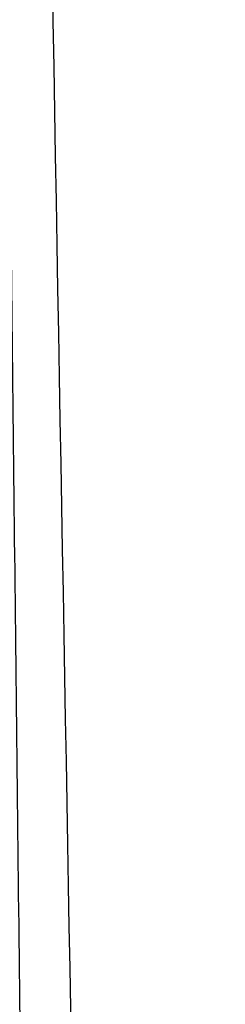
# Model space of a CAD drawing. Header units: millimetres. Extents: x -445 to 449, y -417 to 415.
# Tile 950 of 1056: x -0.07 to 1.35, y -231.62 to -224.78. Entities that reach past the tile are written whole.
import ezdxf

# ---------------------------------------------------------------- set-up
doc = ezdxf.new("R2010")
doc.units = ezdxf.units.MM
doc.header["$MEASUREMENT"] = 0
doc.layers.add('Default', color=7, linetype='Continuous', true_color=0x000000)

msp = doc.modelspace()

# ---------------------------------------------------------------- linework, layer by layer
at = {"layer": 'Default', "color": 9, "true_color": 0xbfbfbf}
for points in [[(-86.3984, -259.9534, -916.3864), (-42.424, -234.8891, -923.4158), (1.5505, -209.8248, -930.4453)], [(89.3645, -259.8173, -915.8954), (44.8338, -235.7502, -922.908), (0.3032, -211.683, -929.9205)], [(1.5914, -212.3717, -944.0283), (-42.9462, -237.757, -936.9089), (-87.4839, -263.1423, -929.7895)], [(0.329, -214.2048, -943.5083), (45.4299, -238.5802, -936.406), (90.5309, -262.9555, -929.3036)], [(0.1841, -325.4597, -954.2298), (-0.433, -270.6117, -949.6872), (-1.0501, -215.7636, -945.1446)], [(-0.2509, -215.7546, -945.1448), (0.3662, -270.6027, -949.6874), (0.9833, -325.4507, -954.23)], [(-0.6179, -218.5753, -940.3393), (-0.0176, -271.9281, -944.7581), (0.5827, -325.2808, -949.1769)], [(86.6768, -265.7548, -926.5924), (43.0295, -242.165, -933.4659), (-0.6179, -218.5753, -940.3393)]]:
    msp.add_open_spline(points, degree=2, dxfattribs=at)
msp.add_open_spline([(-0.0643, -211.9207, -928.4027), (0.0688, -219.6724, -918.9306), (0.3098, -233.4523, -898.9459), (0.6161, -250.0266, -863.1219), (0.8192, -259.429, -821.7975), (0.8479, -258.5781, -791.6711), (0.8323, -256.2411, -776.9716)], degree=3, knots=[-189.353565, -189.353565, -189.353565, -189.353565, -153.964953, -118.576332, -71.391504, -24.206688, -24.206688, -24.206688, -24.206688], dxfattribs=at)

doc.saveas('drawing.dxf')
